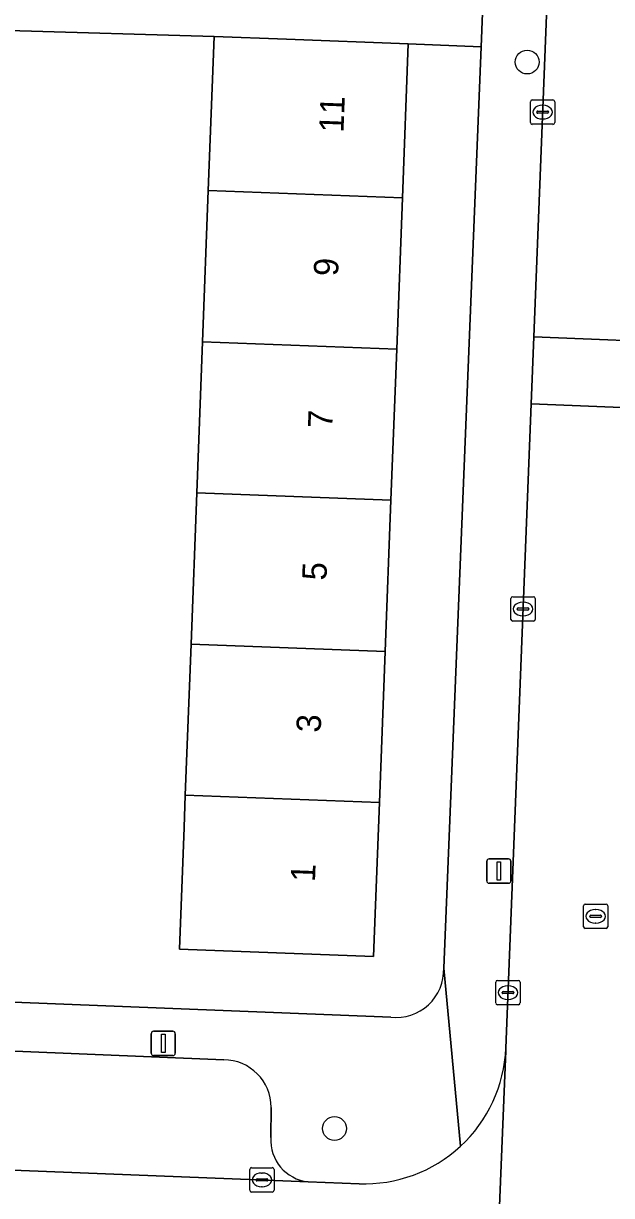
# Model space of a CAD drawing. Extents: x 160732 to 162107, y 387428 to 388479.
# Drawn here: x 161652.3 to 161676.44, y 387930.38 to 387978.46 of the extents above; entities that cross this region are included whole.
import ezdxf

# ---------------------------------------------------------------- set-up
doc = ezdxf.new("R2010")
doc.units = 0
for name, color, linetype in [('IMGEO_Boom', 7, 'Continuous'), ('IMGEO_Erf', 7, 'Continuous'), ('IMGEO_Kolk', 7, 'Continuous'), ('IMGEO_Lichtmast', 7, 'Continuous'), ('IMGEO_Pand', 7, 'Continuous'), ('IMGEO_Pand_nummerreeks', 7, 'Continuous'), ('IMGEO_Parkeervlak_open', 7, 'Continuous'), ('IMGEO_Rijbaan_lokaal_open', 7, 'Continuous'), ('IMGEO_Rioolput', 7, 'Continuous'), ('IMGEO_Voetpad_open', 7, 'Continuous')]:
    doc.layers.add(name, color=color, linetype=linetype)

msp = doc.modelspace()

# ---------------------------------------------------------------- linework, layer by layer
at = {"layer": 'IMGEO_Boom'}
for centre in [(161672.976, 387976.882), (161665.069, 387933.126)]:
    msp.add_circle(centre, 0.489, dxfattribs=at)
at = {"layer": 'IMGEO_Erf'}
for points in [[(161659.416, 387959.205), (161659.652, 387965.406), (161659.888, 387971.607), (161660.128, 387977.927), (161651.687, 387978.181), (161651.522, 387974.177), (161648.869, 387974.287), (161649.035, 387978.289), (161648.702, 387978.303), (161647.342, 387944.906), (161649.733, 387944.802), (161649.564, 387940.931), (161647.173, 387941.035), (161647.072, 387938.505), (161667.377, 387937.698)], [(161669.549, 387939.706), (161671.087, 387977.502), (161668.097, 387977.624), (161667.857, 387971.304), (161667.621, 387965.103), (161667.385, 387958.902), (161667.149, 387952.701), (161666.913, 387946.5), (161666.673, 387940.179), (161658.704, 387940.482), (161658.894, 387945.479), (161658.944, 387946.803), (161659.18, 387953.004), (161659.416, 387959.205)]]:
    msp.add_lwpolyline(points, dxfattribs=at)
msp.add_arc((161667.598, 387939.638), 1.952, 263.5015, 2.0048, dxfattribs=at)
at = {"layer": 'IMGEO_Kolk'}
for p, q in [((161673.107, 387974.4), (161673.107, 387975.252)), ((161673.182, 387975.326), (161674.034, 387975.326)), ((161673.595, 387975.106), (161673.62, 387975.106)), ((161674.108, 387975.252), (161674.108, 387974.4)), ((161673.366, 387974.82), (161673.366, 387974.832)), ((161673.804, 387974.783), (161673.406, 387974.783)), ((161673.409, 387974.869), (161673.807, 387974.869)), ((161673.618, 387974.546), (161673.593, 387974.546)), ((161673.85, 387974.832), (161673.85, 387974.82)), ((161674.034, 387974.326), (161673.182, 387974.326)), ((161672.305, 387954.016), (161672.305, 387954.868)), ((161672.38, 387954.942), (161673.232, 387954.942)), ((161673.306, 387954.868), (161673.306, 387954.016)), ((161672.564, 387954.436), (161672.564, 387954.448)), ((161673.002, 387954.399), (161672.604, 387954.399)), ((161672.607, 387954.485), (161673.005, 387954.485)), ((161672.793, 387954.722), (161672.818, 387954.722)), ((161673.048, 387954.448), (161673.048, 387954.436)), ((161673.232, 387953.942), (161672.38, 387953.942)), ((161672.816, 387954.162), (161672.791, 387954.162)), ((161671.686, 387938.276), (161671.686, 387939.128)), ((161671.761, 387939.202), (161672.613, 387939.202)), ((161672.174, 387938.982), (161672.199, 387938.982)), ((161672.687, 387939.128), (161672.687, 387938.276)), ((161671.945, 387938.696), (161671.945, 387938.708)), ((161672.383, 387938.659), (161671.985, 387938.659)), ((161671.988, 387938.745), (161672.386, 387938.745)), ((161672.429, 387938.708), (161672.429, 387938.696)), ((161672.613, 387938.202), (161671.761, 387938.202)), ((161672.197, 387938.422), (161672.172, 387938.422)), ((161661.589, 387930.594), (161661.589, 387931.446)), ((161661.664, 387931.52), (161662.516, 387931.52)), ((161662.077, 387931.3), (161662.102, 387931.3)), ((161662.59, 387931.446), (161662.59, 387930.594)), ((161661.848, 387931.014), (161661.848, 387931.026)), ((161662.286, 387930.977), (161661.888, 387930.977)), ((161661.891, 387931.063), (161662.289, 387931.063)), ((161662.332, 387931.026), (161662.332, 387931.014)), ((161662.516, 387930.52), (161661.664, 387930.52)), ((161662.1, 387930.74), (161662.075, 387930.74))]:
    msp.add_line(p, q, dxfattribs=at)
for points in [[(161673.107, 387974.4), (161673.107, 387975.252)], [(161673.182, 387975.326), (161674.034, 387975.326)], [(161674.108, 387975.252), (161674.108, 387974.4)], [(161674.034, 387974.326), (161673.182, 387974.326)], [(161672.305, 387954.016), (161672.305, 387954.868)], [(161672.38, 387954.942), (161673.232, 387954.942)], [(161673.306, 387954.868), (161673.306, 387954.016)], [(161673.232, 387953.942), (161672.38, 387953.942)], [(161671.686, 387938.276), (161671.686, 387939.128)], [(161671.761, 387939.202), (161672.613, 387939.202)], [(161672.687, 387939.128), (161672.687, 387938.276)], [(161672.613, 387938.202), (161671.761, 387938.202)], [(161661.589, 387930.594), (161661.589, 387931.446)], [(161661.664, 387931.52), (161662.516, 387931.52)], [(161662.59, 387931.446), (161662.59, 387930.594)], [(161662.516, 387930.52), (161661.664, 387930.52)]]:
    msp.add_lwpolyline(points, dxfattribs=at)
for centre, radius, start, end in [((161673.184, 387975.25), 0.0765, 91.552, 178.448), ((161673.184, 387975.25), 0.0765, 91.552, 178.448), ((161674.032, 387975.25), 0.0765, 1.552, 88.448), ((161674.032, 387975.25), 0.0765, 1.552, 88.448), ((161673.406, 387974.829), 0.0403, 85.8775, 175.7526), ((161673.403, 387974.819), 0.0366, 178.938, 274.7102), ((161673.807, 387974.826), 0.043, 264.8664, 352.4533), ((161673.811, 387974.831), 0.0386, 1.7309, 96.639), ((161673.184, 387974.402), 0.0765, 181.552, 268.448), ((161673.184, 387974.402), 0.0765, 181.552, 268.448), ((161674.032, 387974.402), 0.0765, 271.552, 358.448), ((161674.032, 387974.402), 0.0765, 271.552, 358.448), ((161672.382, 387954.866), 0.0765, 91.552, 178.448), ((161672.382, 387954.866), 0.0765, 91.552, 178.448), ((161673.23, 387954.866), 0.0765, 1.552, 88.448), ((161673.23, 387954.866), 0.0765, 1.552, 88.448), ((161672.604, 387954.445), 0.0403, 85.8775, 175.7526), ((161672.601, 387954.435), 0.0366, 178.938, 274.7102), ((161673.005, 387954.442), 0.043, 264.8664, 352.4533), ((161673.009, 387954.447), 0.0386, 1.7309, 96.639), ((161672.382, 387954.018), 0.0765, 181.552, 268.448), ((161672.382, 387954.018), 0.0765, 181.552, 268.448), ((161673.23, 387954.018), 0.0765, 271.552, 358.448), ((161673.23, 387954.018), 0.0765, 271.552, 358.448), ((161671.763, 387939.126), 0.0765, 91.552, 178.448), ((161671.763, 387939.126), 0.0765, 91.552, 178.448), ((161672.611, 387939.126), 0.0765, 1.552, 88.448), ((161672.611, 387939.126), 0.0765, 1.552, 88.448), ((161671.985, 387938.705), 0.0403, 85.8775, 175.7526), ((161671.982, 387938.695), 0.0366, 178.938, 274.7102), ((161672.386, 387938.702), 0.043, 264.8664, 352.4533), ((161672.39, 387938.707), 0.0386, 1.7309, 96.639), ((161671.763, 387938.278), 0.0765, 181.552, 268.448), ((161671.763, 387938.278), 0.0765, 181.552, 268.448), ((161672.611, 387938.278), 0.0765, 271.552, 358.448), ((161672.611, 387938.278), 0.0765, 271.552, 358.448), ((161661.666, 387931.444), 0.0765, 91.552, 178.448), ((161661.666, 387931.444), 0.0765, 91.552, 178.448), ((161662.514, 387931.444), 0.0765, 1.552, 88.448), ((161662.514, 387931.444), 0.0765, 1.552, 88.448), ((161661.888, 387931.023), 0.0403, 85.8775, 175.7526), ((161661.885, 387931.013), 0.0366, 178.938, 274.7102), ((161662.289, 387931.02), 0.043, 264.8664, 352.4533), ((161662.293, 387931.025), 0.0386, 1.7309, 96.639), ((161661.666, 387930.596), 0.0765, 181.552, 268.448), ((161661.666, 387930.596), 0.0765, 181.552, 268.448), ((161662.514, 387930.596), 0.0765, 271.552, 358.448), ((161662.514, 387930.596), 0.0765, 271.552, 358.448)]:
    msp.add_arc(centre, radius, start, end, dxfattribs=at)
for centre, major_axis, ratio, start_param, end_param in [((161673.594, 387974.826), (-0.387, 0.002), 0.722429, 4.712389, 7.853982), ((161673.619, 387974.826), (-0.39, 0.002), 0.717154, 1.570796, 4.712389), ((161672.792, 387954.442), (-0.387, 0.002), 0.722429, 4.712389, 7.853982), ((161672.817, 387954.442), (-0.39, 0.002), 0.717154, 1.570796, 4.712389), ((161672.173, 387938.702), (-0.387, 0.002), 0.722429, 4.712389, 7.853982), ((161672.198, 387938.702), (-0.39, 0.002), 0.717154, 1.570796, 4.712389), ((161662.076, 387931.02), (-0.387, 0.002), 0.722429, 4.712389, 7.853982), ((161662.101, 387931.02), (-0.39, 0.002), 0.717154, 1.570796, 4.712389)]:
    msp.add_ellipse(centre, major_axis=major_axis, ratio=ratio, start_param=start_param, end_param=end_param, dxfattribs=at)
at = {"layer": 'IMGEO_Lichtmast'}
for p, q in [((161671.317, 387943.289), (161671.317, 387944.089)), ((161671.317, 387944.089), (161671.317, 387943.289)), ((161671.417, 387944.189), (161672.207, 387944.189)), ((161672.207, 387944.189), (161671.417, 387944.189)), ((161672.307, 387944.089), (161672.307, 387943.289)), ((161672.307, 387943.289), (161672.307, 387944.089)), ((161672.207, 387943.189), (161671.417, 387943.189)), ((161671.417, 387943.189), (161672.207, 387943.189)), ((161657.645, 387937.116), (161658.435, 387937.116)), ((161658.435, 387937.116), (161657.645, 387937.116)), ((161657.545, 387936.216), (161657.545, 387937.016)), ((161657.545, 387937.016), (161657.545, 387936.216)), ((161658.535, 387937.016), (161658.535, 387936.216)), ((161658.535, 387936.216), (161658.535, 387937.016)), ((161658.435, 387936.116), (161657.645, 387936.116)), ((161657.645, 387936.116), (161658.435, 387936.116))]:
    msp.add_line(p, q, dxfattribs=at)
for points in [[(161671.737, 387944.064), (161671.887, 387944.064), (161671.887, 387943.314), (161671.737, 387943.314), (161671.737, 387944.064)], [(161657.965, 387936.991), (161658.115, 387936.991), (161658.115, 387936.241), (161657.965, 387936.241), (161657.965, 387936.991)]]:
    msp.add_lwpolyline(points, dxfattribs=at)
for centre, start, end in [((161671.417, 387944.089), 90, 180), ((161671.417, 387944.089), 90, 180), ((161672.207, 387944.089), 0, 90), ((161672.207, 387944.089), 360, 90), ((161671.417, 387943.289), 180, 270), ((161671.417, 387943.289), 180, 270), ((161672.207, 387943.289), 270, 0), ((161672.207, 387943.289), 270, 0), ((161657.645, 387937.016), 90, 180), ((161657.645, 387937.016), 90, 180), ((161658.435, 387937.016), 0, 90), ((161658.435, 387937.016), 360, 90), ((161657.645, 387936.216), 180, 270), ((161657.645, 387936.216), 180, 270), ((161658.435, 387936.216), 270, 0), ((161658.435, 387936.216), 270, 0)]:
    msp.add_arc(centre, 0.1, start, end, dxfattribs=at)
at = {"layer": 'IMGEO_Pand'}
for points in [[(161667.857, 387971.304), (161668.097, 387977.624), (161663.101, 387977.814), (161660.128, 387977.927), (161659.888, 387971.607)], [(161667.621, 387965.103), (161667.857, 387971.304), (161659.888, 387971.607), (161659.652, 387965.406)], [(161667.385, 387958.902), (161667.621, 387965.103), (161659.652, 387965.406), (161659.416, 387959.205)], [(161659.416, 387959.205), (161659.18, 387953.004), (161667.149, 387952.701), (161667.385, 387958.902)], [(161659.18, 387953.004), (161658.944, 387946.803), (161666.913, 387946.5), (161667.149, 387952.701)], [(161658.944, 387946.803), (161658.894, 387945.479), (161658.704, 387940.482), (161666.673, 387940.179), (161666.913, 387946.5)]]:
    msp.add_lwpolyline(points, close=True, dxfattribs=at)
at = {"layer": 'IMGEO_Parkeervlak_open'}
for points in [[(161660.523, 387935.949), (161629.836, 387937.211)], [(161662.457, 387932.758), (161662.473, 387933.989)], [(161625.867, 387932.449), (161663.987, 387930.944)]]:
    msp.add_lwpolyline(points, dxfattribs=at)
for centre, radius, start, end in [((161660.505, 387933.981), 1.968, 0.2436, 89.4633), ((161664.16, 387932.642), 1.707, 176.1151, 264.1761)]:
    msp.add_arc(centre, radius, start, end, dxfattribs=at)
at = {"layer": 'IMGEO_Rijbaan_lokaal_open'}
for points in [[(161674.49, 387997.22), (161673.246, 387965.601), (161679.991, 387965.336), (161681.312, 387996.606)], [(161671.404, 387919.219), (161672.104, 387936.309), (161672.099, 387936.422)], [(161666.074, 387930.862), (161663.987, 387930.944), (161625.867, 387932.449), (161623.928, 387932.526)]]:
    msp.add_lwpolyline(points, dxfattribs=at)
for points in [[(161679.991, 387965.336), (161673.246, 387965.601), (161673.138, 387962.853), (161679.875, 387962.588)], [(161678.692, 387932.162), (161678.688, 387932.314), (161679.365, 387950.837), (161679.386, 387951.015), (161679.875, 387962.588), (161673.138, 387962.853), (161672.099, 387936.422), (161672.104, 387936.309), (161671.404, 387919.219), (161671.133, 387912.753), (161670.931, 387907.558), (161677.703, 387907.274)]]:
    msp.add_lwpolyline(points, close=True, dxfattribs=at)
for centre, radius, start, end in [((161666.303, 387936.659), 5.801, 312.7022, 357.6573), ((161666.304, 387936.655), 5.797, 267.7309, 312.7252)]:
    msp.add_arc(centre, radius, start, end, dxfattribs=at)
at = {"layer": 'IMGEO_Rioolput'}
for p, q in [((161675.359, 387942.333), (161676.211, 387942.333)), ((161675.284, 387941.407), (161675.284, 387942.259)), ((161675.586, 387941.876), (161675.984, 387941.876)), ((161675.772, 387942.113), (161675.797, 387942.113)), ((161676.285, 387942.259), (161676.285, 387941.407)), ((161675.543, 387941.827), (161675.543, 387941.839)), ((161675.981, 387941.79), (161675.583, 387941.79)), ((161675.795, 387941.553), (161675.77, 387941.553)), ((161676.027, 387941.839), (161676.027, 387941.827)), ((161676.211, 387941.333), (161675.359, 387941.333))]:
    msp.add_line(p, q, dxfattribs=at)
for points in [[(161675.359, 387942.333), (161676.211, 387942.333)], [(161675.284, 387941.407), (161675.284, 387942.259)], [(161676.285, 387942.259), (161676.285, 387941.407)], [(161676.211, 387941.333), (161675.359, 387941.333)]]:
    msp.add_lwpolyline(points, dxfattribs=at)
for centre, radius, start, end in [((161675.361, 387942.257), 0.0765, 91.552, 178.448), ((161675.361, 387942.257), 0.0765, 91.552, 178.448), ((161676.209, 387942.257), 0.0765, 1.552, 88.448), ((161676.209, 387942.257), 0.0765, 1.552, 88.448), ((161675.583, 387941.836), 0.0403, 85.8775, 175.7526), ((161675.988, 387941.838), 0.0386, 1.7309, 96.639), ((161675.361, 387941.409), 0.0765, 181.552, 268.448), ((161675.361, 387941.409), 0.0765, 181.552, 268.448), ((161675.58, 387941.826), 0.0366, 178.938, 274.7102), ((161675.984, 387941.833), 0.043, 264.8664, 352.4533), ((161676.209, 387941.409), 0.0765, 271.552, 358.448), ((161676.209, 387941.409), 0.0765, 271.552, 358.448)]:
    msp.add_arc(centre, radius, start, end, dxfattribs=at)
for centre, major_axis, ratio, start_param, end_param in [((161675.771, 387941.833), (-0.387, 0.002), 0.722429, 4.712389, 7.853982), ((161675.796, 387941.833), (-0.39, 0.002), 0.717154, 1.570796, 4.712389)]:
    msp.add_ellipse(centre, major_axis=major_axis, ratio=ratio, start_param=start_param, end_param=end_param, dxfattribs=at)
at = {"layer": 'IMGEO_Voetpad_open'}
for points in [[(161671.896, 387997.377), (161671.143, 387978.886), (161671.087, 387977.502), (161669.549, 387939.706), (161670.237, 387932.396)], [(161673.138, 387962.853), (161673.246, 387965.601), (161674.49, 387997.22)], [(161651.687, 387978.181), (161660.128, 387977.927), (161663.101, 387977.814), (161668.097, 387977.624), (161671.087, 387977.502), (161671.143, 387978.886)], [(161672.099, 387936.422), (161673.138, 387962.853)], [(161670.237, 387932.396), (161669.549, 387939.706)], [(161667.377, 387937.698), (161647.072, 387938.505)], [(161629.836, 387937.211), (161660.523, 387935.949)], [(161662.473, 387933.989), (161662.457, 387932.758)], [(161663.987, 387930.944), (161666.074, 387930.862)]]:
    msp.add_lwpolyline(points, dxfattribs=at)
for centre, radius, start, end in [((161667.598, 387939.638), 1.952, 263.5015, 2.0048), ((161666.303, 387936.659), 5.801, 312.7022, 357.6573), ((161660.505, 387933.981), 1.968, 0.2436, 89.4633), ((161664.16, 387932.642), 1.707, 176.1151, 264.1761), ((161666.304, 387936.655), 5.797, 267.7309, 312.7252)]:
    msp.add_arc(centre, radius, start, end, dxfattribs=at)

# ---------------------------------------------------------------- texts
at = {"layer": 'IMGEO_Pand_nummerreeks'}
for s, p in [('11', (161665.436, 387973.979)), ('9', (161665.212, 387968.083)), ('7', (161664.975, 387961.842)), ('5', (161664.737, 387955.601)), ('3', (161664.5, 387949.36)), ('1', (161664.267, 387943.234))]:
    msp.add_text(s, height=1, rotation=87.8221, dxfattribs=at).set_placement(p)

doc.saveas('drawing.dxf')
